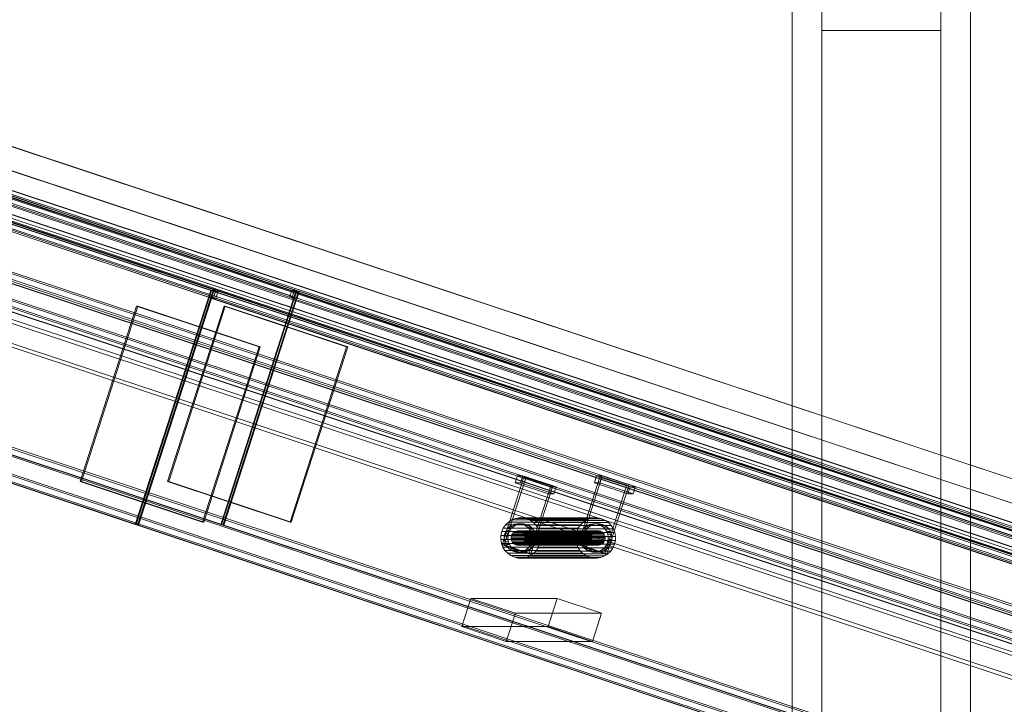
# Model space of a CAD drawing. Header units: millimetres. Extents: x -4395 to 65662, y -65530 to 6847.
# Tile 849 of 1034: x 25151 to 25979, y 392 to 968. Entities that reach past the tile are written whole.
import ezdxf

# ---------------------------------------------------------------- set-up
doc = ezdxf.new("R2010")
doc.units = ezdxf.units.MM
doc.layers.add('lateral_briquetadora', color=7, linetype='Continuous', lineweight=0)
doc.layers.add('lateral_C07', color=7, linetype='Continuous', lineweight=0)

msp = doc.modelspace()

# ---------------------------------------------------------------- linework, layer by layer
at = {"layer": 'lateral_briquetadora'}
for p, q in [((25950.067, 20), (25950.067, 1060)), ((25800.067, 20), (25800.067, 1050)), ((25825.067, 305.038), (25825.067, 1050)), ((25825.067, 1050), (25825.067, 243.475)), ((25925.067, 305.038), (25925.067, 1050)), ((25925.067, 1050), (25925.067, 243.475)), ((25950.067, 20), (25950.067, 1050)), ((25825.067, 137.184), (25825.067, 958.693)), ((25825.067, 958.693), (25925.067, 958.693)), ((25825.067, 958.693), (25825.067, 115.739)), ((25925.067, 137.184), (25925.067, 958.693)), ((25925.067, 958.693), (25925.067, 115.739))]:
    msp.add_line(p, q, dxfattribs=at)
at = {"layer": 'lateral_C07'}
for p, q in [((20042.533, 2535.254), (26489.775, 393.296)), ((26490.293, 393.296), (20043.051, 2535.254)), ((20104.181, 2535.254), (26551.422, 393.296)), ((26551.94, 393.296), (20104.699, 2535.254)), ((26535.165, 338.52), (19975.588, 2517.799)), ((19976.507, 2520.65), (26536.084, 341.372)), ((20036.027, 2517.799), (26595.604, 338.52)), ((26596.523, 341.372), (20036.946, 2520.65)), ((26479.053, 360.032), (20031.811, 2501.989)), ((20032.329, 2501.989), (26479.571, 360.032)), ((26540.7, 360.032), (20093.459, 2501.989)), ((20093.977, 2501.989), (26541.218, 360.032)), ((26468.717, 357.44), (20040.198, 2493.177)), ((20041.117, 2496.028), (26469.636, 360.291)), ((20100.637, 2493.177), (26529.156, 357.44)), ((26530.075, 360.291), (20101.556, 2496.028)), ((19884.41, 2478.743), (26575.045, 255.924)), ((26579.362, 255.924), (19888.727, 2478.743)), ((19952.619, 2478.743), (26643.254, 255.924)), ((26647.571, 255.924), (19956.936, 2478.743)), ((26433.442, 361.068), (20061.091, 2478.144)), ((20062.929, 2483.847), (26435.28, 366.77)), ((20068.516, 2478.144), (26440.867, 361.068)), ((26442.705, 366.77), (20070.354, 2483.847)), ((26497.162, 361.068), (20124.811, 2478.144)), ((20126.649, 2483.847), (26499, 366.77)), ((20132.236, 2478.144), (26504.587, 361.068)), ((26506.425, 366.77), (20134.074, 2483.847)), ((19881.652, 2470.19), (26572.287, 247.37)), ((26572.978, 247.37), (19882.343, 2470.19)), ((26573.206, 250.221), (19882.571, 2473.041)), ((19886.889, 2473.041), (26577.524, 250.221)), ((26641.416, 250.221), (19950.781, 2473.041)), ((19953.488, 2470.19), (26644.123, 247.37)), ((26644.814, 247.37), (19954.179, 2470.19)), ((19955.098, 2473.041), (26645.733, 250.221)), ((26503.612, 240.628), (19944.035, 2419.907)), ((19944.954, 2422.758), (26504.531, 243.48)), ((20004.474, 2419.907), (26564.051, 240.628)), ((26564.97, 243.48), (20005.393, 2422.758)), ((19841.522, 2345.686), (26532.157, 122.867)), ((26536.474, 122.867), (19845.839, 2345.686)), ((19909.732, 2345.686), (26600.367, 122.867)), ((26604.684, 122.867), (19914.049, 2345.686)), ((26530.319, 117.164), (19839.684, 2339.984)), ((19840.375, 2339.984), (26531.01, 117.164)), ((19844.001, 2339.984), (26534.636, 117.164)), ((26598.529, 117.164), (19907.894, 2339.984)), ((26602.155, 117.164), (19911.52, 2339.984)), ((19912.211, 2339.984), (26602.846, 117.164)), ((24189.75, 1112.569), (25311.234, 739.981)), ((25311.924, 739.981), (24190.441, 1112.569)), ((25315.551, 739.981), (24194.067, 1112.569)), ((24257.96, 1112.569), (25379.443, 739.981)), ((24261.586, 1112.569), (25383.07, 739.981)), ((25383.76, 739.981), (24262.277, 1112.569)), ((25309.396, 734.278), (24187.912, 1106.867)), ((24192.229, 1106.867), (25313.713, 734.278)), ((25377.605, 734.278), (24256.122, 1106.867)), ((24260.439, 1106.867), (25381.922, 734.278)), ((25247.822, 543.246), (24126.339, 915.835)), ((24127.029, 915.835), (25248.513, 543.246)), ((25319.658, 543.246), (24198.175, 915.835)), ((24198.865, 915.835), (25320.349, 543.246)), ((25247.822, 543.246), (25311.234, 739.981)), ((25311.924, 739.981), (25248.513, 543.246)), ((25249.694, 542.624), (25313.106, 739.359)), ((25250.385, 542.624), (25313.797, 739.359)), ((25309.396, 734.278), (25311.234, 739.981)), ((25311.234, 739.981), (25311.924, 739.981)), ((25311.234, 739.981), (25315.551, 739.981)), ((25311.268, 733.656), (25313.106, 739.359)), ((25313.797, 739.359), (25313.106, 739.359)), ((25313.106, 739.359), (26434.589, 366.77)), ((25317.423, 739.359), (25313.106, 739.359)), ((25315.551, 739.981), (25313.713, 734.278)), ((26435.28, 366.77), (25313.797, 739.359)), ((25315.585, 733.656), (25317.423, 739.359)), ((26438.906, 366.77), (25317.423, 739.359)), ((25319.658, 543.246), (25383.07, 739.981)), ((25383.76, 739.981), (25320.349, 543.246)), ((25321.53, 542.624), (25384.942, 739.359)), ((25322.221, 542.624), (25385.632, 739.359)), ((25377.605, 734.278), (25379.443, 739.981)), ((25379.443, 739.981), (25383.76, 739.981)), ((25379.477, 733.656), (25381.315, 739.359)), ((25385.632, 739.359), (25381.315, 739.359)), ((25381.315, 739.359), (26502.799, 366.77)), ((25383.76, 739.981), (25381.922, 734.278)), ((25383.07, 739.981), (25383.76, 739.981)), ((25383.794, 733.656), (25385.632, 739.359)), ((25385.632, 739.359), (25384.942, 739.359)), ((25384.942, 739.359), (26506.425, 366.77)), ((26507.116, 366.77), (25385.632, 739.359)), ((25313.713, 734.278), (25309.396, 734.278)), ((26432.751, 361.068), (25311.268, 733.656)), ((25311.268, 733.656), (25315.585, 733.656)), ((25315.585, 733.656), (26437.068, 361.068)), ((25381.922, 734.278), (25377.605, 734.278)), ((26500.961, 361.068), (25379.477, 733.656)), ((25379.477, 733.656), (25383.794, 733.656)), ((25383.794, 733.656), (26505.278, 361.068)), ((25201.425, 579.36), (25248.908, 726.673)), ((25202.461, 579.36), (25249.944, 726.673)), ((25249.944, 726.673), (25248.908, 726.673)), ((25248.908, 726.673), (25351.882, 692.462)), ((25352.918, 692.462), (25249.944, 726.673)), ((25274.988, 579.36), (25322.47, 726.673)), ((25276.024, 579.36), (25323.506, 726.673)), ((25323.506, 726.673), (25322.47, 726.673)), ((25322.47, 726.673), (25425.445, 692.462)), ((25426.481, 692.462), (25323.506, 726.673)), ((25304.4, 545.149), (25351.882, 692.462)), ((25352.918, 692.462), (25305.436, 545.149)), ((25351.882, 692.462), (25352.918, 692.462)), ((25377.962, 545.149), (25425.445, 692.462)), ((25426.481, 692.462), (25378.998, 545.149)), ((25425.445, 692.462), (25426.481, 692.462)), ((25556.256, 526.098), (25574.636, 583.122)), ((25557.982, 526.098), (25576.363, 583.122)), ((25567.227, 578.353), (25569.065, 584.055)), ((25573.554, 584.055), (25569.065, 584.055)), ((25569.065, 584.055), (25597.148, 574.725)), ((25571.716, 578.353), (25573.554, 584.055)), ((25601.638, 574.725), (25573.554, 584.055)), ((25576.363, 583.122), (25574.636, 583.122)), ((25574.636, 583.122), (25597.103, 575.658)), ((25598.83, 575.658), (25576.363, 583.122)), ((25620.148, 526.098), (25638.528, 583.122)), ((25621.875, 526.098), (25640.255, 583.122)), ((25633.882, 578.353), (25635.72, 584.055)), ((25640.21, 584.055), (25635.72, 584.055)), ((25635.72, 584.055), (25663.804, 574.725)), ((25638.372, 578.353), (25640.21, 584.055)), ((25640.255, 583.122), (25638.528, 583.122)), ((25638.528, 583.122), (25660.995, 575.658)), ((25668.294, 574.725), (25640.21, 584.055)), ((25662.722, 575.658), (25640.255, 583.122)), ((25304.4, 545.149), (25201.425, 579.36)), ((25201.425, 579.36), (25202.461, 579.36)), ((25202.461, 579.36), (25305.436, 545.149)), ((25377.962, 545.149), (25274.988, 579.36)), ((25274.988, 579.36), (25276.024, 579.36)), ((25276.024, 579.36), (25378.998, 545.149)), ((25595.31, 569.023), (25567.227, 578.353)), ((25567.227, 578.353), (25571.716, 578.353)), ((25571.716, 578.353), (25599.8, 569.023)), ((25578.723, 518.634), (25597.103, 575.658)), ((25598.83, 575.658), (25580.45, 518.634)), ((25595.31, 569.023), (25597.148, 574.725)), ((25597.103, 575.658), (25598.83, 575.658)), ((25597.148, 574.725), (25601.638, 574.725)), ((25601.638, 574.725), (25599.8, 569.023)), ((25661.966, 569.023), (25633.882, 578.353)), ((25633.882, 578.353), (25638.372, 578.353)), ((25638.372, 578.353), (25666.456, 569.023)), ((25642.615, 518.634), (25660.995, 575.658)), ((25662.722, 575.658), (25644.342, 518.634)), ((25660.995, 575.658), (25662.722, 575.658)), ((25661.966, 569.023), (25663.804, 574.725)), ((25663.804, 574.725), (25668.294, 574.725)), ((25668.294, 574.725), (25666.456, 569.023)), ((25599.8, 569.023), (25595.31, 569.023)), ((25666.456, 569.023), (25661.966, 569.023)), ((25561.509, 545.242), (25564.277, 547.033)), ((25564.277, 547.033), (25567.336, 548.241)), ((25627.306, 547.033), (25564.277, 547.033)), ((25567.336, 548.241), (25570.569, 548.82)), ((25630.365, 548.241), (25567.336, 548.241)), ((25570.569, 548.82), (25573.851, 548.748)), ((25633.598, 548.82), (25570.569, 548.82)), ((25573.851, 548.748), (25577.055, 548.027)), ((25636.88, 548.748), (25573.851, 548.748)), ((25577.055, 548.027), (25580.06, 546.685)), ((25640.085, 548.027), (25577.055, 548.027)), ((25580.06, 546.685), (25582.749, 544.774)), ((25643.089, 546.685), (25580.06, 546.685)), ((25627.306, 547.033), (25624.538, 545.242)), ((25630.365, 548.241), (25627.306, 547.033)), ((25633.598, 548.82), (25630.365, 548.241)), ((25636.88, 548.748), (25633.598, 548.82)), ((25640.085, 548.027), (25636.88, 548.748)), ((25643.089, 546.685), (25640.085, 548.027)), ((25645.778, 544.774), (25643.089, 546.685)), ((25248.513, 543.246), (25247.822, 543.246)), ((26371.177, 170.036), (25249.694, 542.624)), ((25249.694, 542.624), (25250.385, 542.624)), ((25250.385, 542.624), (26371.868, 170.036)), ((25305.436, 545.149), (25304.4, 545.149)), ((25320.349, 543.246), (25319.658, 543.246)), ((26443.013, 170.036), (25321.53, 542.624)), ((25321.53, 542.624), (25322.221, 542.624)), ((25322.221, 542.624), (26443.704, 170.036)), ((25378.998, 545.149), (25377.962, 545.149)), ((25555.933, 537.157), (25557.255, 540.207)), ((25557.255, 540.207), (25559.138, 542.937)), ((25620.284, 540.207), (25557.255, 540.207)), ((25559.138, 542.937), (25561.509, 545.242)), ((25622.167, 542.937), (25559.138, 542.937)), ((25559.561, 537.755), (25560.89, 539.682)), ((25560.89, 539.682), (25562.564, 541.309)), ((25563.998, 539.682), (25560.89, 539.682)), ((25624.538, 545.242), (25561.509, 545.242)), ((25562.564, 541.309), (25564.518, 542.573)), ((25565.672, 541.309), (25562.564, 541.309)), ((25563.998, 539.682), (25562.67, 537.755)), ((25565.672, 541.309), (25563.998, 539.682)), ((25564.518, 542.573), (25566.677, 543.426)), ((25567.626, 542.573), (25564.518, 542.573)), ((25567.626, 542.573), (25565.672, 541.309)), ((25566.677, 543.426), (25568.959, 543.835)), ((25569.786, 543.426), (25566.677, 543.426)), ((25569.786, 543.426), (25567.626, 542.573)), ((25568.959, 543.835), (25571.276, 543.784)), ((25572.067, 543.835), (25568.959, 543.835)), ((25572.067, 543.835), (25569.786, 543.426)), ((25571.276, 543.784), (25573.538, 543.275)), ((25574.384, 543.784), (25571.276, 543.784)), ((25574.384, 543.784), (25572.067, 543.835)), ((25573.538, 543.275), (25575.659, 542.327)), ((25576.646, 543.275), (25573.538, 543.275)), ((25576.646, 543.275), (25574.384, 543.784)), ((25575.659, 542.327), (25577.557, 540.978)), ((25578.767, 542.327), (25575.659, 542.327)), ((25578.767, 542.327), (25576.646, 543.275)), ((25577.557, 540.978), (25579.159, 539.279)), ((25580.665, 540.978), (25577.557, 540.978)), ((25580.665, 540.978), (25578.767, 542.327)), ((25579.159, 539.279), (25580.405, 537.295)), ((25582.268, 539.279), (25579.159, 539.279)), ((25582.268, 539.279), (25580.665, 540.978)), ((25583.513, 537.295), (25582.268, 539.279)), ((25582.749, 544.774), (25585.019, 542.366)), ((25645.778, 544.774), (25582.749, 544.774)), ((25585.019, 542.366), (25586.783, 539.556)), ((25648.048, 542.366), (25585.019, 542.366)), ((25586.783, 539.556), (25587.973, 536.45)), ((25649.812, 539.556), (25586.783, 539.556)), ((25620.284, 540.207), (25618.963, 537.157)), ((25622.167, 542.937), (25620.284, 540.207)), ((25624.538, 545.242), (25622.167, 542.937)), ((25623.454, 537.755), (25624.783, 539.682)), ((25624.783, 539.682), (25626.456, 541.309)), ((25627.891, 539.682), (25624.783, 539.682)), ((25626.456, 541.309), (25628.41, 542.573)), ((25629.565, 541.309), (25626.456, 541.309)), ((25627.891, 539.682), (25626.562, 537.755)), ((25629.565, 541.309), (25627.891, 539.682)), ((25628.41, 542.573), (25630.57, 543.426)), ((25631.519, 542.573), (25628.41, 542.573)), ((25631.519, 542.573), (25629.565, 541.309)), ((25630.57, 543.426), (25632.852, 543.835)), ((25633.678, 543.426), (25630.57, 543.426)), ((25633.678, 543.426), (25631.519, 542.573)), ((25632.852, 543.835), (25635.168, 543.784)), ((25635.96, 543.835), (25632.852, 543.835)), ((25635.96, 543.835), (25633.678, 543.426)), ((25635.168, 543.784), (25637.43, 543.275)), ((25638.276, 543.784), (25635.168, 543.784)), ((25638.276, 543.784), (25635.96, 543.835)), ((25637.43, 543.275), (25639.551, 542.327)), ((25640.539, 543.275), (25637.43, 543.275)), ((25640.539, 543.275), (25638.276, 543.784)), ((25639.551, 542.327), (25641.449, 540.978)), ((25642.66, 542.327), (25639.551, 542.327)), ((25642.66, 542.327), (25640.539, 543.275)), ((25641.449, 540.978), (25643.052, 539.279)), ((25644.558, 540.978), (25641.449, 540.978)), ((25644.558, 540.978), (25642.66, 542.327)), ((25643.052, 539.279), (25644.297, 537.295)), ((25646.16, 539.279), (25643.052, 539.279)), ((25646.16, 539.279), (25644.558, 540.978)), ((25648.048, 542.366), (25645.778, 544.774)), ((25647.405, 537.295), (25646.16, 539.279)), ((25649.812, 539.556), (25648.048, 542.366)), ((25651.002, 536.45), (25649.812, 539.556)), ((25555.152, 530.572), (25555.223, 533.903)), ((25555.722, 527.29), (25555.152, 530.572)), ((25618.181, 530.572), (25555.152, 530.572)), ((25555.223, 533.903), (25555.933, 537.157)), ((25618.252, 533.903), (25555.223, 533.903)), ((25555.933, 537.157), (25618.963, 537.157)), ((25558.077, 530.953), (25558.127, 533.305)), ((25558.479, 528.637), (25558.077, 530.953)), ((25561.185, 530.953), (25558.077, 530.953)), ((25558.127, 533.305), (25558.628, 535.602)), ((25561.235, 533.305), (25558.127, 533.305)), ((25558.628, 535.602), (25559.561, 537.755)), ((25558.628, 535.602), (25561.737, 535.602)), ((25562.67, 537.755), (25559.561, 537.755)), ((25561.235, 533.305), (25561.185, 530.953)), ((25561.185, 530.953), (25561.587, 528.637)), ((25561.737, 535.602), (25561.235, 533.305)), ((25562.67, 537.755), (25561.737, 535.602)), ((25563.797, 531.412), (25563.822, 532.588)), ((25563.998, 530.253), (25563.797, 531.412)), ((25631.143, 531.412), (25563.797, 531.412)), ((25563.822, 532.588), (25564.072, 533.736)), ((25631.168, 532.588), (25563.822, 532.588)), ((25564.418, 529.157), (25563.998, 530.253)), ((25631.344, 530.253), (25563.998, 530.253)), ((25564.072, 533.736), (25564.539, 534.812)), ((25564.072, 533.736), (25631.419, 533.736)), ((25564.539, 534.812), (25565.203, 535.776)), ((25631.885, 534.812), (25564.539, 534.812)), ((25565.203, 535.776), (25566.04, 536.589)), ((25632.549, 535.776), (25565.203, 535.776)), ((25566.04, 536.589), (25567.017, 537.222)), ((25633.386, 536.589), (25566.04, 536.589)), ((25567.017, 537.222), (25568.097, 537.648)), ((25634.363, 537.222), (25567.017, 537.222)), ((25568.097, 537.648), (25569.238, 537.852)), ((25635.443, 537.648), (25568.097, 537.648)), ((25569.238, 537.852), (25570.396, 537.827)), ((25636.584, 537.852), (25569.238, 537.852)), ((25570.396, 537.827), (25571.527, 537.572)), ((25637.742, 537.827), (25570.396, 537.827)), ((25571.527, 537.572), (25572.588, 537.099)), ((25638.873, 537.572), (25571.527, 537.572)), ((25572.588, 537.099), (25573.537, 536.424)), ((25639.934, 537.099), (25572.588, 537.099)), ((25573.537, 536.424), (25574.338, 535.574)), ((25640.883, 536.424), (25573.537, 536.424)), ((25574.338, 535.574), (25574.96, 534.583)), ((25641.684, 535.574), (25574.338, 535.574)), ((25575.306, 530.004), (25574.839, 528.927)), ((25574.96, 534.583), (25575.38, 533.486)), ((25642.307, 534.583), (25574.96, 534.583)), ((25575.557, 531.152), (25575.306, 530.004)), ((25642.652, 530.004), (25575.306, 530.004)), ((25575.38, 533.486), (25575.582, 532.328)), ((25642.727, 533.486), (25575.38, 533.486)), ((25575.582, 532.328), (25575.557, 531.152)), ((25642.903, 531.152), (25575.557, 531.152)), ((25642.928, 532.328), (25575.582, 532.328)), ((25580.405, 537.295), (25581.244, 535.103)), ((25583.513, 537.295), (25580.405, 537.295)), ((25581.597, 530.434), (25581.095, 528.138)), ((25581.244, 535.103), (25581.647, 532.786)), ((25584.353, 535.103), (25581.244, 535.103)), ((25581.647, 532.786), (25581.597, 530.434)), ((25584.705, 530.434), (25581.597, 530.434)), ((25584.755, 532.786), (25581.647, 532.786)), ((25584.353, 535.103), (25583.513, 537.295)), ((25584.204, 528.138), (25584.705, 530.434)), ((25584.755, 532.786), (25584.353, 535.103)), ((25584.705, 530.434), (25584.755, 532.786)), ((25587.973, 536.45), (25588.543, 533.168)), ((25651.002, 536.45), (25587.973, 536.45)), ((25588.543, 533.168), (25588.472, 529.836)), ((25651.573, 533.168), (25588.543, 533.168)), ((25618.252, 533.903), (25618.181, 530.572)), ((25618.181, 530.572), (25618.751, 527.29)), ((25618.963, 537.157), (25618.252, 533.903)), ((25621.969, 530.953), (25622.019, 533.305)), ((25622.372, 528.637), (25621.969, 530.953)), ((25625.077, 530.953), (25621.969, 530.953)), ((25622.019, 533.305), (25622.521, 535.602)), ((25625.128, 533.305), (25622.019, 533.305)), ((25622.521, 535.602), (25623.454, 537.755)), ((25622.521, 535.602), (25625.629, 535.602)), ((25626.562, 537.755), (25623.454, 537.755)), ((25625.128, 533.305), (25625.077, 530.953)), ((25625.077, 530.953), (25625.48, 528.637)), ((25625.629, 535.602), (25625.128, 533.305)), ((25626.562, 537.755), (25625.629, 535.602)), ((25631.168, 532.588), (25631.143, 531.412)), ((25631.143, 531.412), (25631.344, 530.253)), ((25631.419, 533.736), (25631.168, 532.588)), ((25631.344, 530.253), (25631.764, 529.157)), ((25631.885, 534.812), (25631.419, 533.736)), ((25632.549, 535.776), (25631.885, 534.812)), ((25633.386, 536.589), (25632.549, 535.776)), ((25634.363, 537.222), (25633.386, 536.589)), ((25635.443, 537.648), (25634.363, 537.222)), ((25636.584, 537.852), (25635.443, 537.648)), ((25637.742, 537.827), (25636.584, 537.852)), ((25638.873, 537.572), (25637.742, 537.827)), ((25639.934, 537.099), (25638.873, 537.572)), ((25640.883, 536.424), (25639.934, 537.099)), ((25641.684, 535.574), (25640.883, 536.424)), ((25642.307, 534.583), (25641.684, 535.574)), ((25642.186, 528.927), (25642.652, 530.004)), ((25642.727, 533.486), (25642.307, 534.583)), ((25642.652, 530.004), (25642.903, 531.152)), ((25642.928, 532.328), (25642.727, 533.486)), ((25642.903, 531.152), (25642.928, 532.328)), ((25644.297, 537.295), (25645.137, 535.103)), ((25647.405, 537.295), (25644.297, 537.295)), ((25645.489, 530.434), (25644.988, 528.138)), ((25645.137, 535.103), (25645.54, 532.786)), ((25648.245, 535.103), (25645.137, 535.103)), ((25645.54, 532.786), (25645.489, 530.434)), ((25648.598, 530.434), (25645.489, 530.434)), ((25648.648, 532.786), (25645.54, 532.786)), ((25648.245, 535.103), (25647.405, 537.295)), ((25648.096, 528.138), (25648.598, 530.434)), ((25648.648, 532.786), (25648.245, 535.103)), ((25648.598, 530.434), (25648.648, 532.786)), ((25651.573, 533.168), (25651.002, 536.45)), ((25651.501, 529.836), (25651.573, 533.168)), ((25556.912, 524.184), (25555.722, 527.29)), ((25618.751, 527.29), (25555.722, 527.29)), ((25578.723, 518.634), (25556.256, 526.098)), ((25556.256, 526.098), (25557.982, 526.098)), ((25558.676, 521.373), (25556.912, 524.184)), ((25619.941, 524.184), (25556.912, 524.184)), ((25557.982, 526.098), (25580.45, 518.634)), ((25559.319, 526.444), (25558.479, 528.637)), ((25561.587, 528.637), (25558.479, 528.637)), ((25560.564, 524.46), (25559.319, 526.444)), ((25562.427, 526.444), (25559.319, 526.444)), ((25562.167, 522.761), (25560.564, 524.46)), ((25563.673, 524.46), (25560.564, 524.46)), ((25561.587, 528.637), (25562.427, 526.444)), ((25564.065, 521.412), (25562.167, 522.761)), ((25565.275, 522.761), (25562.167, 522.761)), ((25562.427, 526.444), (25563.673, 524.46)), ((25563.673, 524.46), (25565.275, 522.761)), ((25565.04, 528.165), (25564.418, 529.157)), ((25631.764, 529.157), (25564.418, 529.157)), ((25565.842, 527.316), (25565.04, 528.165)), ((25632.387, 528.165), (25565.04, 528.165)), ((25565.275, 522.761), (25567.173, 521.412)), ((25566.791, 526.641), (25565.842, 527.316)), ((25633.188, 527.316), (25565.842, 527.316)), ((25567.851, 526.167), (25566.791, 526.641)), ((25634.137, 526.641), (25566.791, 526.641)), ((25568.982, 525.913), (25567.851, 526.167)), ((25635.197, 526.167), (25567.851, 526.167)), ((25570.14, 525.887), (25568.982, 525.913)), ((25636.328, 525.913), (25568.982, 525.913)), ((25571.281, 526.092), (25570.14, 525.887)), ((25637.487, 525.887), (25570.14, 525.887)), ((25572.361, 526.518), (25571.281, 526.092)), ((25638.628, 526.092), (25571.281, 526.092)), ((25573.338, 527.15), (25572.361, 526.518)), ((25639.707, 526.518), (25572.361, 526.518)), ((25574.175, 527.964), (25573.338, 527.15)), ((25640.684, 527.15), (25573.338, 527.15)), ((25574.839, 528.927), (25574.175, 527.964)), ((25641.521, 527.964), (25574.175, 527.964)), ((25642.186, 528.927), (25574.839, 528.927)), ((25577.16, 522.43), (25575.206, 521.166)), ((25578.834, 524.057), (25577.16, 522.43)), ((25580.268, 522.43), (25577.16, 522.43)), ((25578.314, 521.166), (25580.268, 522.43)), ((25580.162, 525.984), (25578.834, 524.057)), ((25581.942, 524.057), (25578.834, 524.057)), ((25581.095, 528.138), (25580.162, 525.984)), ((25583.271, 525.984), (25580.162, 525.984)), ((25580.268, 522.43), (25581.942, 524.057)), ((25584.204, 528.138), (25581.095, 528.138)), ((25581.942, 524.057), (25583.271, 525.984)), ((25583.271, 525.984), (25584.204, 528.138)), ((25586.44, 523.532), (25584.558, 520.802)), ((25587.762, 526.583), (25586.44, 523.532)), ((25649.469, 523.532), (25586.44, 523.532)), ((25588.472, 529.836), (25587.762, 526.583)), ((25650.791, 526.583), (25587.762, 526.583)), ((25651.501, 529.836), (25588.472, 529.836)), ((25618.751, 527.29), (25619.941, 524.184)), ((25619.941, 524.184), (25621.705, 521.373)), ((25642.615, 518.634), (25620.148, 526.098)), ((25620.148, 526.098), (25621.875, 526.098)), ((25621.875, 526.098), (25644.342, 518.634)), ((25623.212, 526.444), (25622.372, 528.637)), ((25625.48, 528.637), (25622.372, 528.637)), ((25624.457, 524.46), (25623.212, 526.444)), ((25626.32, 526.444), (25623.212, 526.444)), ((25626.059, 522.761), (25624.457, 524.46)), ((25627.565, 524.46), (25624.457, 524.46)), ((25625.48, 528.637), (25626.32, 526.444)), ((25627.957, 521.412), (25626.059, 522.761)), ((25629.168, 522.761), (25626.059, 522.761)), ((25626.32, 526.444), (25627.565, 524.46)), ((25627.565, 524.46), (25629.168, 522.761)), ((25629.168, 522.761), (25631.066, 521.412)), ((25631.764, 529.157), (25632.387, 528.165)), ((25632.387, 528.165), (25633.188, 527.316)), ((25633.188, 527.316), (25634.137, 526.641)), ((25634.137, 526.641), (25635.197, 526.167)), ((25635.197, 526.167), (25636.328, 525.913)), ((25636.328, 525.913), (25637.487, 525.887)), ((25637.487, 525.887), (25638.628, 526.092)), ((25638.628, 526.092), (25639.707, 526.518)), ((25641.052, 522.43), (25639.098, 521.166)), ((25639.707, 526.518), (25640.684, 527.15)), ((25640.684, 527.15), (25641.521, 527.964)), ((25642.726, 524.057), (25641.052, 522.43)), ((25644.161, 522.43), (25641.052, 522.43)), ((25641.521, 527.964), (25642.186, 528.927)), ((25642.207, 521.166), (25644.161, 522.43)), ((25644.055, 525.984), (25642.726, 524.057)), ((25645.834, 524.057), (25642.726, 524.057)), ((25644.988, 528.138), (25644.055, 525.984)), ((25647.163, 525.984), (25644.055, 525.984)), ((25644.161, 522.43), (25645.834, 524.057)), ((25648.096, 528.138), (25644.988, 528.138)), ((25645.834, 524.057), (25647.163, 525.984)), ((25647.163, 525.984), (25648.096, 528.138)), ((25647.587, 520.802), (25649.469, 523.532)), ((25649.469, 523.532), (25650.791, 526.583)), ((25650.791, 526.583), (25651.501, 529.836)), ((25560.946, 518.966), (25558.676, 521.373)), ((25621.705, 521.373), (25558.676, 521.373)), ((25563.635, 517.055), (25560.946, 518.966)), ((25623.975, 518.966), (25560.946, 518.966)), ((25566.64, 515.713), (25563.635, 517.055)), ((25626.664, 517.055), (25563.635, 517.055)), ((25566.186, 520.465), (25564.065, 521.412)), ((25567.173, 521.412), (25564.065, 521.412)), ((25568.448, 519.956), (25566.186, 520.465)), ((25569.294, 520.465), (25566.186, 520.465)), ((25569.845, 514.992), (25566.64, 515.713)), ((25629.669, 515.713), (25566.64, 515.713)), ((25567.173, 521.412), (25569.294, 520.465)), ((25570.765, 519.905), (25568.448, 519.956)), ((25571.556, 519.956), (25568.448, 519.956)), ((25569.294, 520.465), (25571.556, 519.956)), ((25573.126, 514.919), (25569.845, 514.992)), ((25632.874, 514.992), (25569.845, 514.992)), ((25573.046, 520.314), (25570.765, 519.905)), ((25573.873, 519.905), (25570.765, 519.905)), ((25571.556, 519.956), (25573.873, 519.905)), ((25575.206, 521.166), (25573.046, 520.314)), ((25576.155, 520.314), (25573.046, 520.314)), ((25576.359, 515.498), (25573.126, 514.919)), ((25636.156, 514.919), (25573.126, 514.919)), ((25573.873, 519.905), (25576.155, 520.314)), ((25578.314, 521.166), (25575.206, 521.166)), ((25576.155, 520.314), (25578.314, 521.166)), ((25579.418, 516.707), (25576.359, 515.498)), ((25639.388, 515.498), (25576.359, 515.498)), ((25580.45, 518.634), (25578.723, 518.634)), ((25582.187, 518.497), (25579.418, 516.707)), ((25642.447, 516.707), (25579.418, 516.707)), ((25584.558, 520.802), (25582.187, 518.497)), ((25645.216, 518.497), (25582.187, 518.497)), ((25647.587, 520.802), (25584.558, 520.802)), ((25621.705, 521.373), (25623.975, 518.966)), ((25623.975, 518.966), (25626.664, 517.055)), ((25626.664, 517.055), (25629.669, 515.713)), ((25630.078, 520.465), (25627.957, 521.412)), ((25631.066, 521.412), (25627.957, 521.412)), ((25629.669, 515.713), (25632.874, 514.992)), ((25632.341, 519.956), (25630.078, 520.465)), ((25633.187, 520.465), (25630.078, 520.465)), ((25631.066, 521.412), (25633.187, 520.465)), ((25634.657, 519.905), (25632.341, 519.956)), ((25635.449, 519.956), (25632.341, 519.956)), ((25632.874, 514.992), (25636.156, 514.919)), ((25633.187, 520.465), (25635.449, 519.956)), ((25636.939, 520.314), (25634.657, 519.905)), ((25637.765, 519.905), (25634.657, 519.905)), ((25635.449, 519.956), (25637.765, 519.905)), ((25636.156, 514.919), (25639.388, 515.498)), ((25639.098, 521.166), (25636.939, 520.314)), ((25640.047, 520.314), (25636.939, 520.314)), ((25637.765, 519.905), (25640.047, 520.314)), ((25642.207, 521.166), (25639.098, 521.166)), ((25639.388, 515.498), (25642.447, 516.707)), ((25640.047, 520.314), (25642.207, 521.166)), ((25642.447, 516.707), (25645.216, 518.497)), ((25644.342, 518.634), (25642.615, 518.634)), ((25645.216, 518.497), (25647.587, 520.802)), ((25522.338, 457.305), (25529.996, 481.066)), ((25602.523, 481.066), (25529.996, 481.066)), ((25529.996, 481.066), (25567.441, 468.625)), ((25594.864, 457.305), (25602.523, 481.066)), ((25639.968, 468.625), (25602.523, 481.066)), ((25559.783, 444.865), (25567.441, 468.625)), ((25567.441, 468.625), (25639.968, 468.625)), ((25639.968, 468.625), (25632.31, 444.865)), ((25559.783, 444.865), (25522.338, 457.305)), ((25522.338, 457.305), (25594.864, 457.305)), ((25594.864, 457.305), (25632.31, 444.865)), ((25632.31, 444.865), (25559.783, 444.865))]:
    msp.add_line(p, q, dxfattribs=at)

doc.saveas('drawing.dxf')
